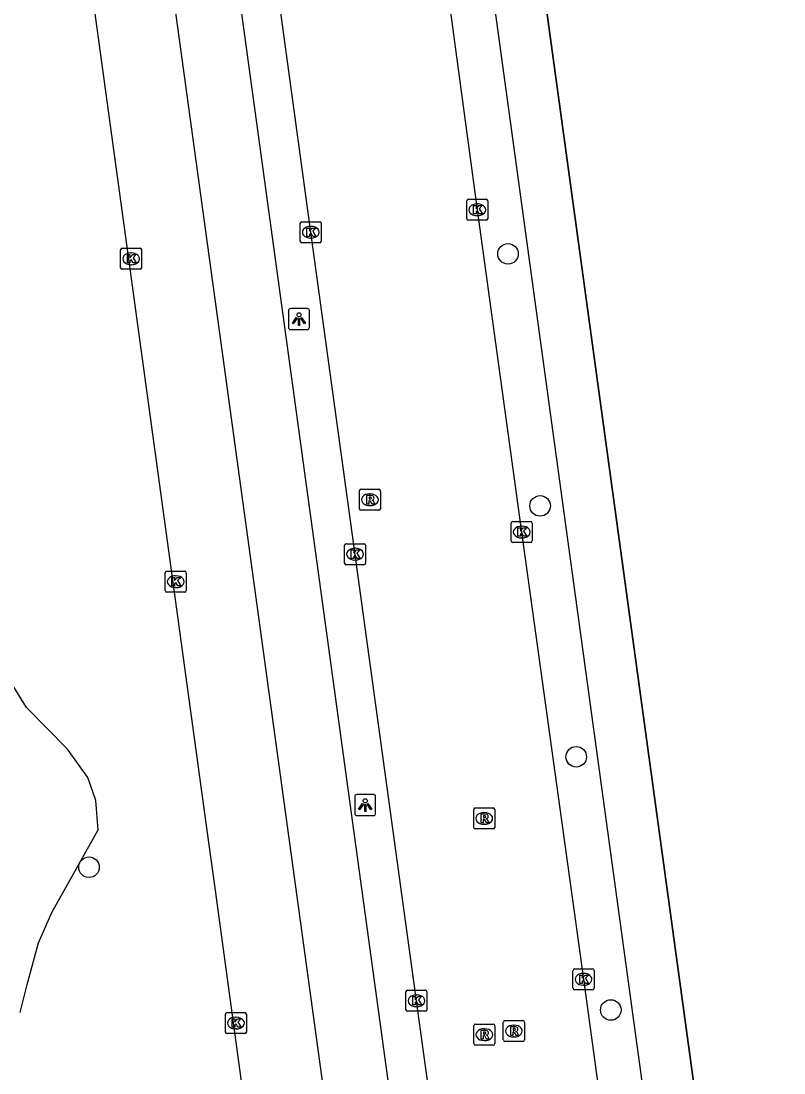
# Model space of a CAD drawing. Extents: x 157692 to 159670, y 381454 to 383289.
# Drawn here: x 157843.4 to 157879.7, y 382546.6 to 382596.7 of the extents above; entities that cross this region are included whole.
import ezdxf

# ---------------------------------------------------------------- set-up
doc = ezdxf.new("R2010")
doc.units = 0
for name, color, linetype in [('IMGEO_Boom', 7, 'Continuous'), ('IMGEO_Fietspad_gesloten', 7, 'Continuous'), ('IMGEO_Groenvoorziening', 7, 'Continuous'), ('IMGEO_Hek', 7, 'Continuous'), ('IMGEO_Kolk', 7, 'Continuous'), ('IMGEO_Lichtpunt', 7, 'Continuous'), ('IMGEO_Rijbaan_lokaal_gesloten', 7, 'Continuous'), ('IMGEO_Rioolput', 7, 'Continuous'), ('IMGEO_Voetpad_open', 7, 'Continuous')]:
    doc.layers.add(name, color=color, linetype=linetype)

msp = doc.modelspace()

# ---------------------------------------------------------------- linework, layer by layer
at = {"layer": 'IMGEO_Boom'}
for centre in [(157866.595, 382585.63), (157868.122, 382573.631), (157869.844, 382561.687), (157846.639, 382556.428), (157871.487, 382549.635)]:
    msp.add_circle(centre, 0.489, dxfattribs=at)
at = {"layer": 'IMGEO_Fietspad_gesloten'}
for points in [[(157830.593, 382716.477), (157831.058, 382712.593), (157833.247, 382696.605), (157833.769, 382692.793), (157852.273, 382558.072), (157852.607, 382555.554), (157853.905, 382546.116), (157860.225, 382500.162), (157860.247, 382500), (157861.891, 382488.05), (157876.604, 382381.766)], [(157868.415, 382469.211), (157865.845, 382488.107), (157864.022, 382500.584), (157837.599, 382692.951), (157834.433, 382716.512)]]:
    msp.add_lwpolyline(points, dxfattribs=at)
at = {"layer": 'IMGEO_Groenvoorziening'}
msp.add_lwpolyline([(157843.364, 382549.506), (157843.696, 382550.852), (157844.235, 382552.832), (157844.871, 382554.272), (157847.082, 382558.216), (157846.971, 382559.604), (157846.582, 382560.696), (157845.616, 382562.05), (157843.656, 382564.028), (157842.558, 382565.807)], dxfattribs=at)
at = {"layer": 'IMGEO_Hek'}
msp.add_lwpolyline([(157879.737, 382514.849), (157861.9, 382644.854)], dxfattribs=at)
at = {"layer": 'IMGEO_Kolk'}
for p, q in [((157864.705, 382588.228), (157865.557, 382588.228)), ((157864.63, 382587.302), (157864.63, 382588.154)), ((157865.118, 382588.008), (157865.143, 382588.008)), ((157865.631, 382588.154), (157865.631, 382587.302)), ((157865.557, 382587.228), (157864.705, 382587.228)), ((157865.141, 382587.448), (157865.116, 382587.448)), ((157856.699, 382586.234), (157856.699, 382587.086)), ((157856.774, 382587.16), (157857.626, 382587.16)), ((157857.187, 382586.94), (157857.212, 382586.94)), ((157857.7, 382587.086), (157857.7, 382586.234)), ((157857.21, 382586.38), (157857.185, 382586.38)), ((157848.145, 382584.969), (157848.145, 382585.821)), ((157848.22, 382585.895), (157849.072, 382585.895)), ((157848.633, 382585.675), (157848.658, 382585.675)), ((157849.146, 382585.821), (157849.146, 382584.969)), ((157857.626, 382586.16), (157856.774, 382586.16)), ((157849.072, 382584.895), (157848.22, 382584.895)), ((157848.656, 382585.115), (157848.631, 382585.115)), ((157866.746, 382571.961), (157866.746, 382572.813)), ((157866.821, 382572.887), (157867.673, 382572.887)), ((157867.234, 382572.667), (157867.259, 382572.667)), ((157867.747, 382572.813), (157867.747, 382571.961)), ((157858.808, 382570.906), (157858.808, 382571.758)), ((157858.883, 382571.832), (157859.735, 382571.832)), ((157859.809, 382571.758), (157859.809, 382570.906)), ((157867.673, 382571.887), (157866.821, 382571.887)), ((157867.257, 382572.107), (157867.232, 382572.107)), ((157859.296, 382571.612), (157859.321, 382571.612)), ((157859.735, 382570.832), (157858.883, 382570.832)), ((157859.319, 382571.052), (157859.294, 382571.052)), ((157850.268, 382569.598), (157850.268, 382570.45)), ((157850.343, 382570.524), (157851.195, 382570.524)), ((157850.756, 382570.304), (157850.781, 382570.304)), ((157851.269, 382570.45), (157851.269, 382569.598)), ((157850.779, 382569.744), (157850.754, 382569.744)), ((157851.195, 382569.524), (157850.343, 382569.524)), ((157869.689, 382550.667), (157869.689, 382551.519)), ((157869.764, 382551.593), (157870.616, 382551.593)), ((157870.177, 382551.373), (157870.202, 382551.373)), ((157870.69, 382551.519), (157870.69, 382550.667)), ((157870.2, 382550.813), (157870.175, 382550.813)), ((157861.734, 382549.645), (157861.734, 382550.497)), ((157861.809, 382550.571), (157862.661, 382550.571)), ((157862.222, 382550.351), (157862.247, 382550.351)), ((157862.735, 382550.497), (157862.735, 382549.645)), ((157870.616, 382550.593), (157869.764, 382550.593)), ((157862.245, 382549.791), (157862.22, 382549.791)), ((157853.136, 382548.583), (157853.136, 382549.435)), ((157853.211, 382549.509), (157854.063, 382549.509)), ((157853.624, 382549.289), (157853.649, 382549.289)), ((157854.137, 382549.435), (157854.137, 382548.583)), ((157862.661, 382549.571), (157861.809, 382549.571)), ((157853.647, 382548.729), (157853.622, 382548.729)), ((157854.063, 382548.509), (157853.211, 382548.509))]:
    msp.add_line(p, q, dxfattribs=at)
for points in [[(157864.705, 382588.228), (157865.557, 382588.228)], [(157864.63, 382587.302), (157864.63, 382588.154)], [(157864.951, 382587.928), (157865.074, 382587.928), (157865.074, 382587.777), (157865.204, 382587.928), (157865.368, 382587.928), (157865.222, 382587.777), (157865.375, 382587.528), (157865.223, 382587.528), (157865.138, 382587.692), (157865.074, 382587.625), (157865.074, 382587.528), (157864.951, 382587.528), (157864.951, 382587.928)], [(157865.631, 382588.154), (157865.631, 382587.302)], [(157865.557, 382587.228), (157864.705, 382587.228)], [(157856.699, 382586.234), (157856.699, 382587.086)], [(157856.774, 382587.16), (157857.626, 382587.16)], [(157857.02, 382586.86), (157857.143, 382586.86), (157857.143, 382586.709), (157857.273, 382586.86), (157857.437, 382586.86), (157857.291, 382586.709), (157857.444, 382586.46), (157857.292, 382586.46), (157857.207, 382586.624), (157857.143, 382586.557), (157857.143, 382586.46), (157857.02, 382586.46), (157857.02, 382586.86)], [(157857.7, 382587.086), (157857.7, 382586.234)], [(157848.145, 382584.969), (157848.145, 382585.821)], [(157848.22, 382585.895), (157849.072, 382585.895)], [(157849.146, 382585.821), (157849.146, 382584.969)], [(157857.626, 382586.16), (157856.774, 382586.16)], [(157848.466, 382585.595), (157848.589, 382585.595), (157848.589, 382585.444), (157848.719, 382585.595), (157848.883, 382585.595), (157848.737, 382585.444), (157848.89, 382585.195), (157848.738, 382585.195), (157848.653, 382585.359), (157848.589, 382585.292), (157848.589, 382585.195), (157848.466, 382585.195), (157848.466, 382585.595)], [(157849.072, 382584.895), (157848.22, 382584.895)], [(157866.746, 382571.961), (157866.746, 382572.813)], [(157866.821, 382572.887), (157867.673, 382572.887)], [(157867.747, 382572.813), (157867.747, 382571.961)], [(157867.067, 382572.587), (157867.19, 382572.587), (157867.19, 382572.436), (157867.32, 382572.587), (157867.484, 382572.587), (157867.338, 382572.436), (157867.491, 382572.187), (157867.339, 382572.187), (157867.254, 382572.351), (157867.19, 382572.284), (157867.19, 382572.187), (157867.067, 382572.187), (157867.067, 382572.587)], [(157858.808, 382570.906), (157858.808, 382571.758)], [(157858.883, 382571.832), (157859.735, 382571.832)], [(157859.809, 382571.758), (157859.809, 382570.906)], [(157867.673, 382571.887), (157866.821, 382571.887)], [(157859.129, 382571.532), (157859.252, 382571.532), (157859.252, 382571.381), (157859.382, 382571.532), (157859.546, 382571.532), (157859.4, 382571.381), (157859.553, 382571.132), (157859.401, 382571.132), (157859.316, 382571.296), (157859.252, 382571.229), (157859.252, 382571.132), (157859.129, 382571.132), (157859.129, 382571.532)], [(157859.735, 382570.832), (157858.883, 382570.832)], [(157850.268, 382569.598), (157850.268, 382570.45)], [(157850.343, 382570.524), (157851.195, 382570.524)], [(157850.589, 382570.224), (157850.712, 382570.224), (157850.712, 382570.073), (157850.842, 382570.224), (157851.006, 382570.224), (157850.86, 382570.073), (157851.013, 382569.824), (157850.861, 382569.824), (157850.776, 382569.988), (157850.712, 382569.921), (157850.712, 382569.824), (157850.589, 382569.824), (157850.589, 382570.224)], [(157851.269, 382570.45), (157851.269, 382569.598)], [(157851.195, 382569.524), (157850.343, 382569.524)], [(157869.689, 382550.667), (157869.689, 382551.519)], [(157869.764, 382551.593), (157870.616, 382551.593)], [(157870.01, 382551.293), (157870.133, 382551.293), (157870.133, 382551.142), (157870.263, 382551.293), (157870.427, 382551.293), (157870.281, 382551.142), (157870.434, 382550.893), (157870.282, 382550.893), (157870.197, 382551.057), (157870.133, 382550.99), (157870.133, 382550.893), (157870.01, 382550.893), (157870.01, 382551.293)], [(157870.69, 382551.519), (157870.69, 382550.667)], [(157861.734, 382549.645), (157861.734, 382550.497)], [(157861.809, 382550.571), (157862.661, 382550.571)], [(157862.055, 382550.271), (157862.178, 382550.271), (157862.178, 382550.12), (157862.308, 382550.271), (157862.472, 382550.271), (157862.326, 382550.12), (157862.479, 382549.871), (157862.327, 382549.871), (157862.242, 382550.035), (157862.178, 382549.968), (157862.178, 382549.871), (157862.055, 382549.871), (157862.055, 382550.271)], [(157862.735, 382550.497), (157862.735, 382549.645)], [(157870.616, 382550.593), (157869.764, 382550.593)], [(157853.136, 382548.583), (157853.136, 382549.435)], [(157853.211, 382549.509), (157854.063, 382549.509)], [(157853.457, 382549.209), (157853.58, 382549.209), (157853.58, 382549.058), (157853.71, 382549.209), (157853.874, 382549.209), (157853.728, 382549.058), (157853.881, 382548.809), (157853.729, 382548.809), (157853.644, 382548.973), (157853.58, 382548.906), (157853.58, 382548.809), (157853.457, 382548.809), (157853.457, 382549.209)], [(157854.137, 382549.435), (157854.137, 382548.583)], [(157862.661, 382549.571), (157861.809, 382549.571)], [(157854.063, 382548.509), (157853.211, 382548.509)]]:
    msp.add_lwpolyline(points, dxfattribs=at)
for centre, start, end in [((157864.707, 382588.152), 91.552, 178.448), ((157864.707, 382588.152), 91.552, 178.448), ((157865.555, 382588.152), 1.552, 88.448), ((157865.555, 382588.152), 1.552, 88.448), ((157864.707, 382587.304), 181.552, 268.448), ((157864.707, 382587.304), 181.552, 268.448), ((157865.555, 382587.304), 271.552, 358.448), ((157865.555, 382587.304), 271.552, 358.448), ((157856.776, 382587.084), 91.552, 178.448), ((157856.776, 382587.084), 91.552, 178.448), ((157857.624, 382587.084), 1.552, 88.448), ((157857.624, 382587.084), 1.552, 88.448), ((157856.776, 382586.236), 181.552, 268.448), ((157856.776, 382586.236), 181.552, 268.448), ((157857.624, 382586.236), 271.552, 358.448), ((157857.624, 382586.236), 271.552, 358.448), ((157848.222, 382585.819), 91.552, 178.448), ((157848.222, 382585.819), 91.552, 178.448), ((157849.07, 382585.819), 1.552, 88.448), ((157849.07, 382585.819), 1.552, 88.448), ((157848.222, 382584.971), 181.552, 268.448), ((157848.222, 382584.971), 181.552, 268.448), ((157849.07, 382584.971), 271.552, 358.448), ((157849.07, 382584.971), 271.552, 358.448), ((157866.823, 382572.811), 91.552, 178.448), ((157866.823, 382572.811), 91.552, 178.448), ((157867.671, 382572.811), 1.552, 88.448), ((157867.671, 382572.811), 1.552, 88.448), ((157858.885, 382571.756), 91.552, 178.448), ((157858.885, 382571.756), 91.552, 178.448), ((157859.733, 382571.756), 1.552, 88.448), ((157859.733, 382571.756), 1.552, 88.448), ((157866.823, 382571.963), 181.552, 268.448), ((157866.823, 382571.963), 181.552, 268.448), ((157867.671, 382571.963), 271.552, 358.448), ((157867.671, 382571.963), 271.552, 358.448), ((157858.885, 382570.908), 181.552, 268.448), ((157858.885, 382570.908), 181.552, 268.448), ((157859.733, 382570.908), 271.552, 358.448), ((157859.733, 382570.908), 271.552, 358.448), ((157850.345, 382570.448), 91.552, 178.448), ((157850.345, 382570.448), 91.552, 178.448), ((157851.193, 382570.448), 1.552, 88.448), ((157851.193, 382570.448), 1.552, 88.448), ((157850.345, 382569.6), 181.552, 268.448), ((157850.345, 382569.6), 181.552, 268.448), ((157851.193, 382569.6), 271.552, 358.448), ((157851.193, 382569.6), 271.552, 358.448), ((157869.766, 382551.517), 91.552, 178.448), ((157869.766, 382551.517), 91.552, 178.448), ((157870.614, 382551.517), 1.552, 88.448), ((157870.614, 382551.517), 1.552, 88.448), ((157869.766, 382550.669), 181.552, 268.448), ((157869.766, 382550.669), 181.552, 268.448), ((157870.614, 382550.669), 271.552, 358.448), ((157870.614, 382550.669), 271.552, 358.448), ((157861.811, 382550.495), 91.552, 178.448), ((157861.811, 382550.495), 91.552, 178.448), ((157862.659, 382550.495), 1.552, 88.448), ((157862.659, 382550.495), 1.552, 88.448), ((157861.811, 382549.647), 181.552, 268.448), ((157861.811, 382549.647), 181.552, 268.448), ((157862.659, 382549.647), 271.552, 358.448), ((157862.659, 382549.647), 271.552, 358.448), ((157853.213, 382549.433), 91.552, 178.448), ((157853.213, 382549.433), 91.552, 178.448), ((157854.061, 382549.433), 1.552, 88.448), ((157854.061, 382549.433), 1.552, 88.448), ((157853.213, 382548.585), 181.552, 268.448), ((157853.213, 382548.585), 181.552, 268.448), ((157854.061, 382548.585), 271.552, 358.448), ((157854.061, 382548.585), 271.552, 358.448)]:
    msp.add_arc(centre, 0.0765, start, end, dxfattribs=at)
for centre, major_axis, ratio, start_param, end_param in [((157865.117, 382587.728), (-0.387, 0.002), 0.722429, 4.712389, 7.853982), ((157865.142, 382587.728), (-0.39, 0.002), 0.717154, 1.570796, 4.712389), ((157857.186, 382586.66), (-0.387, 0.002), 0.722429, 4.712389, 7.853982), ((157857.211, 382586.66), (-0.39, 0.002), 0.717154, 1.570796, 4.712389), ((157848.632, 382585.395), (-0.387, 0.002), 0.722429, 4.712389, 7.853982), ((157848.657, 382585.395), (-0.39, 0.002), 0.717154, 1.570796, 4.712389), ((157867.233, 382572.387), (-0.387, 0.002), 0.722429, 4.712389, 7.853982), ((157867.258, 382572.387), (-0.39, 0.002), 0.717154, 1.570796, 4.712389), ((157859.295, 382571.332), (-0.387, 0.002), 0.722429, 4.712389, 7.853982), ((157859.32, 382571.332), (-0.39, 0.002), 0.717154, 1.570796, 4.712389), ((157850.755, 382570.024), (-0.387, 0.002), 0.722429, 4.712389, 7.853982), ((157850.78, 382570.024), (-0.39, 0.002), 0.717154, 1.570796, 4.712389), ((157870.176, 382551.093), (-0.387, 0.002), 0.722429, 4.712389, 7.853982), ((157870.201, 382551.093), (-0.39, 0.002), 0.717154, 1.570796, 4.712389), ((157862.221, 382550.071), (-0.387, 0.002), 0.722429, 4.712389, 7.853982), ((157862.246, 382550.071), (-0.39, 0.002), 0.717154, 1.570796, 4.712389), ((157853.623, 382549.009), (-0.387, 0.002), 0.722429, 4.712389, 7.853982), ((157853.648, 382549.009), (-0.39, 0.002), 0.717154, 1.570796, 4.712389)]:
    msp.add_ellipse(centre, major_axis=major_axis, ratio=ratio, start_param=start_param, end_param=end_param, dxfattribs=at)
at = {"layer": 'IMGEO_Lichtpunt'}
for p, q in [((157856.137, 382582.93), (157856.137, 382582.123)), ((157856.137, 382582.93), (157856.137, 382582.123)), ((157857.039, 382583.025), (157856.231, 382583.025)), ((157857.039, 382583.025), (157856.231, 382583.025)), ((157857.133, 382582.123), (157857.133, 382582.93)), ((157857.133, 382582.123), (157857.133, 382582.93)), ((157856.231, 382582.029), (157857.039, 382582.029)), ((157856.231, 382582.029), (157857.039, 382582.029)), ((157859.294, 382559.793), (157859.294, 382558.986)), ((157859.294, 382559.793), (157859.294, 382558.986)), ((157860.196, 382559.888), (157859.388, 382559.888)), ((157860.196, 382559.888), (157859.388, 382559.888)), ((157860.29, 382558.986), (157860.29, 382559.793)), ((157860.29, 382558.986), (157860.29, 382559.793)), ((157859.388, 382558.892), (157860.196, 382558.892)), ((157859.388, 382558.892), (157860.196, 382558.892))]:
    msp.add_line(p, q, dxfattribs=at)
for points in [[(157856.511, 382582.594), (157856.55, 382582.566), (157856.362, 382582.304), (157856.324, 382582.331), (157856.511, 382582.594)], [(157856.613, 382582.546), (157856.66, 382582.546), (157856.66, 382582.224), (157856.613, 382582.224), (157856.613, 382582.546)], [(157856.723, 382582.566), (157856.761, 382582.593), (157856.948, 382582.331), (157856.909, 382582.303), (157856.723, 382582.566)], [(157859.668, 382559.457), (157859.707, 382559.429), (157859.519, 382559.167), (157859.481, 382559.194), (157859.668, 382559.457)], [(157859.77, 382559.409), (157859.817, 382559.409), (157859.817, 382559.087), (157859.77, 382559.087), (157859.77, 382559.409)], [(157859.88, 382559.429), (157859.918, 382559.456), (157860.105, 382559.194), (157860.066, 382559.166), (157859.88, 382559.429)]]:
    msp.add_lwpolyline(points, dxfattribs=at)
for centre in [(157856.636, 382582.728), (157859.793, 382559.591)]:
    msp.add_circle(centre, 0.0994, dxfattribs=at)
for centre, start, end in [((157856.231, 382582.93), 90, 180), ((157856.231, 382582.93), 90, 180), ((157857.039, 382582.93), 0, 90), ((157857.039, 382582.93), 0, 90), ((157856.231, 382582.123), 180, 270), ((157856.231, 382582.123), 180, 270), ((157857.039, 382582.123), 270, 0), ((157857.039, 382582.123), 270, 360), ((157859.388, 382559.793), 90, 180), ((157859.388, 382559.793), 90, 180), ((157860.196, 382559.793), 0, 90), ((157860.196, 382559.793), 0, 90), ((157859.388, 382558.986), 180, 270), ((157859.388, 382558.986), 180, 270), ((157860.196, 382558.986), 270, 0), ((157860.196, 382558.986), 270, 360)]:
    msp.add_arc(centre, 0.0946, start, end, dxfattribs=at)
at = {"layer": 'IMGEO_Rijbaan_lokaal_gesloten'}
for points in [[(157872.683, 382475.083), (157870.251, 382492.759), (157869.036, 382501.141), (157867.683, 382510.478), (157865.716, 382524.835), (157862.233, 382550.071), (157857.198, 382586.66), (157854.833, 382603.977), (157852.717, 382619.31), (157849.948, 382639.628), (157846.877, 382661.921), (157845.339, 382672.996)], [(157857.262, 382644.89), (157857.821, 382640.787), (157860.619, 382620.49), (157862.977, 382603.603), (157865.125, 382587.728), (157867.242, 382572.387), (157870.185, 382551.093), (157873.644, 382525.826), (157875.263, 382514.236)]]:
    msp.add_lwpolyline(points, dxfattribs=at)
at = {"layer": 'IMGEO_Rioolput'}
for p, q in [((157859.517, 382573.498), (157859.517, 382574.35)), ((157859.592, 382574.424), (157860.444, 382574.424)), ((157860.005, 382574.204), (157860.03, 382574.204)), ((157860.518, 382574.35), (157860.518, 382573.498)), ((157860.444, 382573.424), (157859.592, 382573.424)), ((157860.028, 382573.644), (157860.003, 382573.644)), ((157864.959, 382558.326), (157864.959, 382559.178)), ((157865.034, 382559.252), (157865.886, 382559.252)), ((157865.96, 382559.178), (157865.96, 382558.326)), ((157865.447, 382559.032), (157865.472, 382559.032)), ((157865.886, 382558.252), (157865.034, 382558.252)), ((157865.47, 382558.472), (157865.445, 382558.472)), ((157866.446, 382549.132), (157867.298, 382549.132)), ((157864.967, 382548.032), (157864.967, 382548.884)), ((157865.042, 382548.958), (157865.894, 382548.958)), ((157865.455, 382548.738), (157865.48, 382548.738)), ((157865.968, 382548.884), (157865.968, 382548.032)), ((157866.371, 382548.206), (157866.371, 382549.058)), ((157866.859, 382548.912), (157866.884, 382548.912)), ((157867.372, 382549.058), (157867.372, 382548.206)), ((157865.478, 382548.178), (157865.453, 382548.178)), ((157867.298, 382548.132), (157866.446, 382548.132)), ((157866.882, 382548.352), (157866.857, 382548.352)), ((157865.894, 382547.958), (157865.042, 382547.958))]:
    msp.add_line(p, q, dxfattribs=at)
for points in [[(157859.517, 382573.498), (157859.517, 382574.35)], [(157859.592, 382574.424), (157860.444, 382574.424)], [(157860.518, 382574.35), (157860.518, 382573.498)], [(157860.106, 382574.122), (157859.854, 382574.124), (157859.854, 382573.724)], [(157859.854, 382573.724), (157859.978, 382573.724), (157859.978, 382573.886), (157859.989, 382573.886)], [(157860.032, 382574.043), (157859.978, 382574.043), (157859.978, 382573.962)], [(157859.978, 382573.962), (157860.03, 382573.962)], [(157860.036, 382573.857), (157860.107, 382573.724), (157860.247, 382573.724), (157860.182, 382573.85)], [(157860.444, 382573.424), (157859.592, 382573.424)], [(157864.959, 382558.326), (157864.959, 382559.178)], [(157865.034, 382559.252), (157865.886, 382559.252)], [(157865.96, 382559.178), (157865.96, 382558.326)], [(157865.548, 382558.95), (157865.296, 382558.952), (157865.296, 382558.552)], [(157865.296, 382558.552), (157865.42, 382558.552), (157865.42, 382558.714), (157865.431, 382558.714)], [(157865.474, 382558.871), (157865.42, 382558.871), (157865.42, 382558.79)], [(157865.42, 382558.79), (157865.472, 382558.79)], [(157865.478, 382558.685), (157865.549, 382558.552), (157865.689, 382558.552), (157865.624, 382558.678)], [(157865.886, 382558.252), (157865.034, 382558.252)], [(157866.446, 382549.132), (157867.298, 382549.132)], [(157864.967, 382548.032), (157864.967, 382548.884)], [(157865.042, 382548.958), (157865.894, 382548.958)], [(157865.556, 382548.656), (157865.304, 382548.658), (157865.304, 382548.258)], [(157865.968, 382548.884), (157865.968, 382548.032)], [(157866.371, 382548.206), (157866.371, 382549.058)], [(157866.96, 382548.83), (157866.708, 382548.832), (157866.708, 382548.432)], [(157866.886, 382548.751), (157866.832, 382548.751), (157866.832, 382548.67)], [(157866.832, 382548.67), (157866.884, 382548.67)], [(157867.372, 382549.058), (157867.372, 382548.206)], [(157865.304, 382548.258), (157865.428, 382548.258), (157865.428, 382548.42), (157865.439, 382548.42)], [(157865.482, 382548.577), (157865.428, 382548.577), (157865.428, 382548.496)], [(157865.428, 382548.496), (157865.48, 382548.496)], [(157865.486, 382548.391), (157865.557, 382548.258), (157865.697, 382548.258), (157865.632, 382548.384)], [(157867.298, 382548.132), (157866.446, 382548.132)], [(157866.708, 382548.432), (157866.832, 382548.432), (157866.832, 382548.594), (157866.843, 382548.594)], [(157866.89, 382548.565), (157866.961, 382548.432), (157867.101, 382548.432), (157867.036, 382548.558)], [(157865.894, 382547.958), (157865.042, 382547.958)]]:
    msp.add_lwpolyline(points, dxfattribs=at)
for centre, radius, start, end in [((157859.594, 382574.348), 0.0765, 91.552, 178.448), ((157859.594, 382574.348), 0.0765, 91.552, 178.448), ((157860.442, 382574.348), 0.0765, 1.552, 88.448), ((157860.442, 382574.348), 0.0765, 1.552, 88.448), ((157859.988, 382573.833), 0.0533, 26.0293, 88.6989), ((157860.014, 382574.151), 0.19, 274.7715, 282.9687), ((157860.038, 382573.947), 0.0964, 77.0061, 93.1865), ((157860.052, 382574.004), 0.0378, 276.6634, 79.6772), ((157860.105, 382574.012), 0.109, 350.3612, 89.416), ((157860.103, 382574.012), 0.112, 277.5842, 350.9817), ((157860.087, 382573.797), 0.108, 29.5134, 73.7905), ((157859.594, 382573.5), 0.0765, 181.552, 268.448), ((157859.594, 382573.5), 0.0765, 181.552, 268.448), ((157860.442, 382573.5), 0.0765, 271.552, 358.448), ((157860.442, 382573.5), 0.0765, 271.552, 358.448), ((157865.036, 382559.176), 0.0765, 91.552, 178.448), ((157865.036, 382559.176), 0.0765, 91.552, 178.448), ((157865.884, 382559.176), 0.0765, 1.552, 88.448), ((157865.884, 382559.176), 0.0765, 1.552, 88.448), ((157865.43, 382558.661), 0.0533, 26.0293, 88.6989), ((157865.456, 382558.979), 0.19, 274.7715, 282.9687), ((157865.48, 382558.775), 0.0964, 77.0061, 93.1865), ((157865.494, 382558.832), 0.0378, 276.6634, 79.6772), ((157865.547, 382558.84), 0.109, 350.3612, 89.416), ((157865.545, 382558.84), 0.112, 277.5842, 350.9817), ((157865.529, 382558.625), 0.108, 29.5134, 73.7905), ((157865.036, 382558.328), 0.0765, 181.552, 268.448), ((157865.036, 382558.328), 0.0765, 181.552, 268.448), ((157865.884, 382558.328), 0.0765, 271.552, 358.448), ((157865.884, 382558.328), 0.0765, 271.552, 358.448), ((157866.448, 382549.056), 0.0765, 91.552, 178.448), ((157866.448, 382549.056), 0.0765, 91.552, 178.448), ((157867.296, 382549.056), 0.0765, 1.552, 88.448), ((157867.296, 382549.056), 0.0765, 1.552, 88.448), ((157865.044, 382548.882), 0.0765, 91.552, 178.448), ((157865.044, 382548.882), 0.0765, 91.552, 178.448), ((157865.555, 382548.546), 0.109, 350.3612, 89.416), ((157865.892, 382548.882), 0.0765, 1.552, 88.448), ((157865.892, 382548.882), 0.0765, 1.552, 88.448), ((157866.868, 382548.859), 0.19, 274.7715, 282.9687), ((157866.892, 382548.655), 0.0964, 77.0061, 93.1865), ((157866.906, 382548.712), 0.0378, 276.6634, 79.6772), ((157866.959, 382548.72), 0.109, 350.3612, 89.416), ((157866.957, 382548.72), 0.112, 277.5842, 350.9817), ((157865.438, 382548.367), 0.0533, 26.0293, 88.6989), ((157865.464, 382548.685), 0.19, 274.7715, 282.9687), ((157865.488, 382548.481), 0.0964, 77.0061, 93.1865), ((157865.502, 382548.538), 0.0378, 276.6634, 79.6772), ((157865.553, 382548.546), 0.112, 277.5842, 350.9817), ((157865.537, 382548.331), 0.108, 29.5134, 73.7905), ((157866.448, 382548.208), 0.0765, 181.552, 268.448), ((157866.448, 382548.208), 0.0765, 181.552, 268.448), ((157866.842, 382548.541), 0.0533, 26.0293, 88.6989), ((157866.941, 382548.505), 0.108, 29.5134, 73.7905), ((157867.296, 382548.208), 0.0765, 271.552, 358.448), ((157867.296, 382548.208), 0.0765, 271.552, 358.448), ((157865.044, 382548.034), 0.0765, 181.552, 268.448), ((157865.044, 382548.034), 0.0765, 181.552, 268.448), ((157865.892, 382548.034), 0.0765, 271.552, 358.448), ((157865.892, 382548.034), 0.0765, 271.552, 358.448)]:
    msp.add_arc(centre, radius, start, end, dxfattribs=at)
for centre, major_axis, ratio, start_param, end_param in [((157860.004, 382573.924), (-0.387, 0.002), 0.722429, 4.712389, 7.853982), ((157860.029, 382573.924), (-0.39, 0.002), 0.717154, 1.570796, 4.712389), ((157865.446, 382558.752), (-0.387, 0.002), 0.722429, 4.712389, 7.853982), ((157865.471, 382558.752), (-0.39, 0.002), 0.717154, 1.570796, 4.712389), ((157865.454, 382548.458), (-0.387, 0.002), 0.722429, 4.712389, 7.853982), ((157865.479, 382548.458), (-0.39, 0.002), 0.717154, 1.570796, 4.712389), ((157866.858, 382548.632), (-0.387, 0.002), 0.722429, 4.712389, 7.853982), ((157866.883, 382548.632), (-0.39, 0.002), 0.717154, 1.570796, 4.712389)]:
    msp.add_ellipse(centre, major_axis=major_axis, ratio=ratio, start_param=start_param, end_param=end_param, dxfattribs=at)
at = {"layer": 'IMGEO_Voetpad_open'}
for points in [[(157871.67, 382467.768), (157868.205, 382492.966), (157867.24, 382500), (157867.113, 382500.927), (157843.533, 382672.745), (157845.339, 382672.996)], [(157861.922, 382645.515), (157862.017, 382644.827), (157861.9, 382644.854), (157879.737, 382514.849)], [(157877.338, 382514.52), (157859.976, 382641.01), (157859.402, 382645.177)]]:
    msp.add_lwpolyline(points, dxfattribs=at)

doc.saveas('drawing.dxf')
